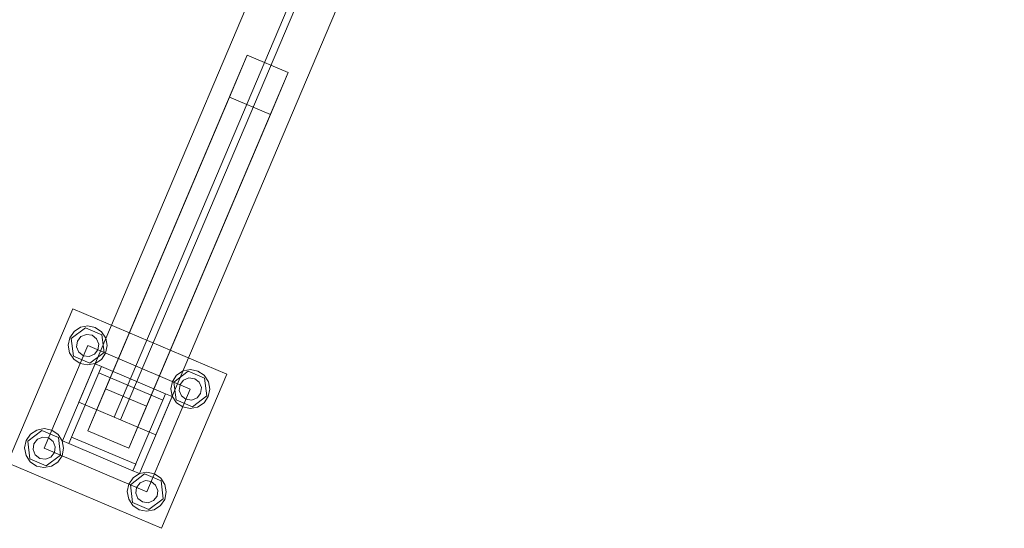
# Model space of a CAD drawing. Header units: millimetres. Extents: x -4738 to 65662, y -68080 to 6847.
# Tile 515 of 656: x 18324 to 19030, y -19757 to -19393. Entities that reach past the tile are written whole.
import ezdxf

# ---------------------------------------------------------------- set-up
doc = ezdxf.new("R2010")
doc.units = ezdxf.units.MM
doc.layers.add('superior_C10', color=7, linetype='Continuous', lineweight=0)

msp = doc.modelspace()

# ---------------------------------------------------------------- linework, layer by layer
at = {"layer": 'superior_C10'}
for p, q in [((19405.667, -17218.263), (18366.275, -19666.785)), ((19430.981, -17229.008), (18391.588, -19677.531)), ((18396.191, -19679.485), (19435.583, -17230.962)), ((18421.504, -19690.23), (19460.897, -17241.708)), ((18385.553, -19657.199), (18487.148, -19417.869)), ((18487.148, -19417.869), (18474.365, -19447.984)), ((18516.604, -19430.373), (18487.148, -19417.869)), ((18415.009, -19669.703), (18516.604, -19430.373)), ((18503.821, -19460.488), (18516.604, -19430.373)), ((18474.365, -19447.984), (18372.77, -19687.313)), ((18474.365, -19447.984), (18503.821, -19460.488)), ((18402.226, -19699.817), (18503.821, -19460.488)), ((18315.215, -19710.293), (18362.105, -19599.833)), ((18362.105, -19599.833), (18472.564, -19646.723)), ((18359.813, -19620.587), (18362.887, -19616.072)), ((18360.917, -19621.056), (18371.14, -19613.353)), ((18362.887, -19616.072), (18367.455, -19613.077)), ((18367.455, -19613.077), (18372.822, -19612.058)), ((18367.885, -19619.669), (18371.725, -19618.118)), ((18371.14, -19613.353), (18382.922, -19618.355)), ((18371.725, -19618.118), (18375.826, -19618.694)), ((18372.822, -19612.058), (18378.17, -19613.171)), ((18378.17, -19613.171), (18382.685, -19616.245)), ((18382.685, -19616.245), (18385.68, -19620.814)), ((18382.922, -19618.355), (18384.482, -19631.06)), ((18358.7, -19625.935), (18359.813, -19620.587)), ((18362.477, -19633.761), (18360.917, -19621.056)), ((18364.759, -19627.033), (18365.336, -19622.932)), ((18365.336, -19622.932), (18367.885, -19619.669)), ((18375.826, -19618.694), (18379.089, -19621.244)), ((18379.089, -19621.244), (18380.64, -19625.083)), ((18380.64, -19625.083), (18380.064, -19629.184)), ((18385.68, -19620.814), (18386.699, -19626.18)), ((18341.44, -19699.698), (18372.7, -19626.058)), ((18359.719, -19631.302), (18358.7, -19625.935)), ((18362.714, -19635.87), (18359.719, -19631.302)), ((18366.31, -19630.872), (18364.759, -19627.033)), ((18369.574, -19633.422), (18366.31, -19630.872)), ((18372.7, -19626.058), (18446.339, -19657.318)), ((18377.514, -19632.447), (18373.674, -19633.998)), ((18384.482, -19631.06), (18374.259, -19638.763)), ((18380.064, -19629.184), (18377.514, -19632.447)), ((18385.587, -19631.528), (18382.512, -19636.044)), ((18386.699, -19626.18), (18385.587, -19631.528)), ((18354.552, -19694.4), (18377.997, -19639.17)), ((18374.259, -19638.763), (18362.477, -19633.761)), ((18367.229, -19638.945), (18362.714, -19635.87)), ((18372.577, -19640.057), (18367.229, -19638.945)), ((18373.674, -19633.998), (18369.574, -19633.422)), ((18377.944, -19639.039), (18372.577, -19640.057)), ((18382.512, -19636.044), (18377.944, -19639.039)), ((18377.997, -19639.17), (18382.6, -19641.124)), ((18382.6, -19641.124), (18359.155, -19696.354)), ((18380.646, -19645.727), (18382.6, -19641.124)), ((18426.671, -19665.264), (18380.646, -19645.727)), ((18382.6, -19641.124), (18428.624, -19660.662)), ((18434.557, -19652.316), (18444.78, -19644.613)), ((18436.527, -19647.332), (18441.095, -19644.337)), ((18441.095, -19644.337), (18446.462, -19643.318)), ((18444.78, -19644.613), (18456.562, -19649.615)), ((18446.462, -19643.318), (18451.81, -19644.431)), ((18451.81, -19644.431), (18456.325, -19647.505)), ((18472.564, -19646.723), (18425.674, -19757.183)), ((18432.34, -19657.195), (18433.452, -19651.847)), ((18433.452, -19651.847), (18436.527, -19647.332)), ((18436.117, -19665.021), (18434.557, -19652.316)), ((18438.975, -19654.192), (18441.525, -19650.929)), ((18441.525, -19650.929), (18445.365, -19649.377)), ((18445.365, -19649.377), (18449.465, -19649.954)), ((18449.465, -19649.954), (18452.729, -19652.503)), ((18452.729, -19652.503), (18454.28, -19656.343)), ((18456.325, -19647.505), (18459.32, -19652.074)), ((18456.562, -19649.615), (18458.122, -19662.319)), ((18459.32, -19652.074), (18460.339, -19657.44)), ((18372.77, -19687.313), (18385.553, -19657.199)), ((18385.553, -19657.199), (18415.009, -19669.703)), ((18405.18, -19715.891), (18428.624, -19660.662)), ((18446.339, -19657.318), (18415.08, -19730.958)), ((18428.624, -19660.662), (18426.671, -19665.264)), ((18428.624, -19660.662), (18433.227, -19662.615)), ((18433.359, -19662.562), (18432.34, -19657.195)), ((18438.399, -19658.293), (18438.975, -19654.192)), ((18439.95, -19662.132), (18438.399, -19658.293)), ((18453.703, -19660.444), (18451.154, -19663.707)), ((18454.28, -19656.343), (18453.703, -19660.444)), ((18460.339, -19657.44), (18459.226, -19662.788)), ((18366.275, -19666.785), (18421.504, -19690.23)), ((18433.227, -19662.615), (18409.782, -19717.845)), ((18436.354, -19667.13), (18433.359, -19662.562)), ((18447.899, -19670.022), (18436.117, -19665.021)), ((18440.869, -19670.205), (18436.354, -19667.13)), ((18443.213, -19664.682), (18439.95, -19662.132)), ((18447.314, -19665.258), (18443.213, -19664.682)), ((18451.154, -19663.707), (18447.314, -19665.258)), ((18458.122, -19662.319), (18447.899, -19670.022)), ((18456.152, -19667.304), (18451.584, -19670.299)), ((18459.226, -19662.788), (18456.152, -19667.304)), ((18415.009, -19669.703), (18402.226, -19699.817)), ((18446.217, -19671.317), (18440.869, -19670.205)), ((18451.584, -19670.299), (18446.217, -19671.317)), ((18391.588, -19677.531), (18396.191, -19679.485)), ((18329.657, -19694.696), (18339.88, -19686.993)), ((18331.627, -19689.712), (18336.195, -19686.717)), ((18336.195, -19686.717), (18341.562, -19685.698)), ((18339.88, -19686.993), (18351.662, -19691.995)), ((18341.562, -19685.698), (18346.91, -19686.811)), ((18346.91, -19686.811), (18351.425, -19689.885)), ((18402.226, -19699.817), (18372.77, -19687.313)), ((18327.44, -19699.575), (18328.553, -19694.227)), ((18328.553, -19694.227), (18331.627, -19689.712)), ((18331.217, -19707.401), (18329.657, -19694.696)), ((18334.076, -19696.572), (18336.625, -19693.309)), ((18336.625, -19693.309), (18340.465, -19691.757)), ((18340.465, -19691.757), (18344.566, -19692.334)), ((18344.566, -19692.334), (18347.829, -19694.883)), ((18347.829, -19694.883), (18349.38, -19698.723)), ((18351.425, -19689.885), (18354.42, -19694.453)), ((18351.662, -19691.995), (18353.222, -19704.699)), ((18354.42, -19694.453), (18355.439, -19699.82)), ((18359.155, -19696.354), (18354.552, -19694.4)), ((18359.155, -19696.354), (18361.108, -19691.751)), ((18361.108, -19691.751), (18407.133, -19711.289)), ((18328.459, -19704.942), (18327.44, -19699.575)), ((18333.499, -19700.673), (18334.076, -19696.572)), ((18335.051, -19704.512), (18333.499, -19700.673)), ((18415.08, -19730.958), (18341.44, -19699.698)), ((18348.804, -19702.824), (18346.254, -19706.087)), ((18349.38, -19698.723), (18348.804, -19702.824)), ((18355.439, -19699.82), (18354.327, -19705.168)), ((18405.18, -19715.891), (18359.155, -19696.354)), ((18331.454, -19709.51), (18328.459, -19704.942)), ((18342.999, -19712.402), (18331.217, -19707.401)), ((18335.969, -19712.585), (18331.454, -19709.51)), ((18338.314, -19707.062), (18335.051, -19704.512)), ((18342.415, -19707.638), (18338.314, -19707.062)), ((18346.254, -19706.087), (18342.415, -19707.638)), ((18353.222, -19704.699), (18342.999, -19712.402)), ((18351.252, -19709.683), (18346.684, -19712.678)), ((18354.327, -19705.168), (18351.252, -19709.683)), ((18425.674, -19757.183), (18315.215, -19710.293)), ((18341.317, -19713.697), (18335.969, -19712.585)), ((18346.684, -19712.678), (18341.317, -19713.697)), ((18407.133, -19711.289), (18405.18, -19715.891)), ((18409.782, -19717.845), (18405.18, -19715.891)), ((18409.835, -19717.977), (18415.202, -19716.958)), ((18415.202, -19716.958), (18420.55, -19718.071)), ((18402.193, -19725.487), (18405.267, -19720.972)), ((18403.297, -19725.956), (18413.52, -19718.253)), ((18405.267, -19720.972), (18409.835, -19717.977)), ((18410.265, -19724.568), (18414.105, -19723.017)), ((18413.52, -19718.253), (18425.302, -19723.255)), ((18414.105, -19723.017), (18418.205, -19723.594)), ((18418.205, -19723.594), (18421.469, -19726.143)), ((18420.55, -19718.071), (18425.065, -19721.145)), ((18425.065, -19721.145), (18428.06, -19725.713)), ((18425.302, -19723.255), (18426.862, -19735.959)), ((18401.08, -19730.835), (18402.193, -19725.487)), ((18402.099, -19736.202), (18401.08, -19730.835)), ((18404.857, -19738.661), (18403.297, -19725.956)), ((18407.139, -19731.932), (18407.716, -19727.832)), ((18407.716, -19727.832), (18410.265, -19724.568)), ((18421.469, -19726.143), (18423.02, -19729.983)), ((18423.02, -19729.983), (18422.443, -19734.084)), ((18429.079, -19731.08), (18427.966, -19736.428)), ((18428.06, -19725.713), (18429.079, -19731.08)), ((18405.094, -19740.77), (18402.099, -19736.202)), ((18408.69, -19735.772), (18407.139, -19731.932)), ((18411.954, -19738.322), (18408.69, -19735.772)), ((18416.054, -19738.898), (18411.954, -19738.322)), ((18419.894, -19737.347), (18416.054, -19738.898)), ((18426.862, -19735.959), (18416.639, -19743.662)), ((18422.443, -19734.084), (18419.894, -19737.347)), ((18427.966, -19736.428), (18424.892, -19740.943)), ((18416.639, -19743.662), (18404.857, -19738.661)), ((18409.609, -19743.845), (18405.094, -19740.77)), ((18414.957, -19744.957), (18409.609, -19743.845)), ((18420.324, -19743.938), (18414.957, -19744.957)), ((18424.892, -19740.943), (18420.324, -19743.938))]:
    msp.add_line(p, q, dxfattribs=at)

doc.saveas('drawing.dxf')
